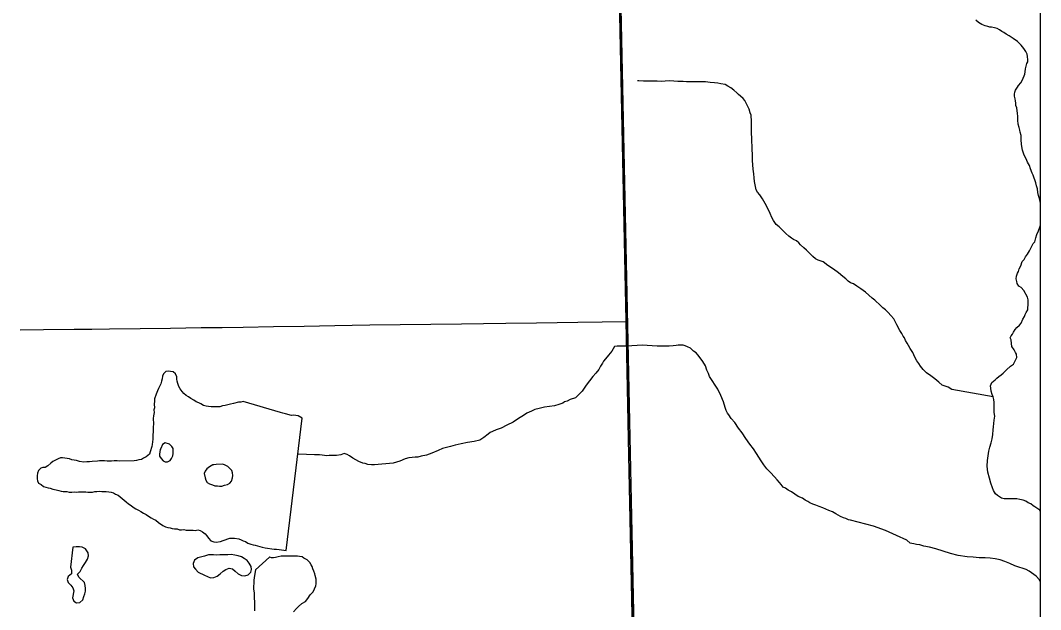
# Model space of a CAD drawing. Extents: x 103424 to 290657, y 38711 to 110967.
# Drawn here: x 170173 to 175680, y 98260 to 101437 of the extents above; entities that cross this region are included whole.
import ezdxf

# ---------------------------------------------------------------- set-up
doc = ezdxf.new("R2010")
doc.units = 0
for name, color, linetype in [('GM_X_Corporation', 7, 'Continuous'), ('GM_X_County_Road', 7, 'Continuous'), ('GM_X_Major_River', 7, 'Continuous'), ('GM_X_Minor_Lake', 7, 'Continuous'), ('GM_X_Minor_River', 7, 'Continuous'), ('GM_X_Township_Road', 7, 'Continuous')]:
    doc.layers.add(name, color=color, linetype=linetype)

msp = doc.modelspace()

# ---------------------------------------------------------------- linework, layer by layer
at = {"layer": 'GM_X_Corporation'}
for points in [[(103423.7, 96534.8), (103423.7, 38711.2), (175679.7, 38711.2), (175679.7, 110967.2), (119699, 110967.2), (119716.9, 106542.5), (119719.8, 106322.8), (119720.8, 106006.3), (119709.7, 99445.7), (119706.4, 99064.2), (119663.9, 96690), (117026.4, 96688.2), (115542.1, 96665), (105081.7, 96574.5)], [(173175.4, 110967.2), (148354.5, 110967.2), (148366.5, 110284), (148366.4, 110242.2), (148494.2, 102114.7), (148500.5, 101714.1), (148505.8, 101377.4), (148509.9, 101119.2), (148594.2, 97294.7), (158050.5, 97608.1), (158064.2, 97608.5), (162306.4, 97749.1), (162479.3, 97753.8), (165116.9, 97825.6), (173478.4, 98058.2), (173457.5, 99090), (173443.3, 99817.2), (173398.5, 101988.3), (173365.2, 103570.9), (173327.2, 105148.6), (173218, 109584.4)], [(175679.7, 98096.3), (175679.7, 110967.2), (173175.4, 110967.2), (173218, 109584.4), (173327.2, 105148.6), (173365.2, 103570.9), (173398.5, 101988.3), (173443.3, 99817.2), (173457.5, 99090), (173478.4, 98058.2)], [(175679.7, 98121.7), (175679.7, 103480.7), (173373.4, 103413.2), (173379.5, 103134.7), (173485.8, 98075.7)]]:
    msp.add_lwpolyline(points, close=True, dxfattribs=at)
at = {"layer": 'GM_X_County_Road'}
msp.add_lwpolyline([(173478, 98182.5), (173474.4, 98347.5), (173470.7, 98512.5), (173467, 98676.6), (173463.4, 98840.7), (173460, 99005.7), (173456.5, 99170.8), (173453.1, 99335.8), (173449.8, 99493.7), (173446.6, 99651.6), (173443.6, 99812.2), (173442.1, 99900.4), (173440.7, 99988.5), (173438, 100105.4), (173435.4, 100222.2), (173431.9, 100387.3), (173428.5, 100552.3), (173426, 100671.1), (173423.5, 100790), (173419.8, 100955), (173417.8, 101047.4), (173415.8, 101139.7), (173412.3, 101304.7), (173408.9, 101469.8)], dxfattribs=at)
at = {"layer": 'GM_X_Major_River'}
for points in [[(175679.7, 100450.3), (175677.3, 100460), (175673.1, 100476.1), (175669, 100492.3), (175664.8, 100508.5), (175662.7, 100528.7), (175658.5, 100544.8), (175654.4, 100561), (175640, 100601.4), (175633.9, 100613.5), (175625.7, 100635.7), (175619.5, 100653.8), (175609.3, 100672), (175601.1, 100690.1), (175590.9, 100710.3), (175582.6, 100736.6), (175576.4, 100766.9), (175574.2, 100795.2), (175574.1, 100815.4), (175569.9, 100833.6), (175567.8, 100845.7), (175563.7, 100859.8), (175559.5, 100878), (175557.4, 100898.2), (175557.3, 100918.4), (175555.2, 100936.6), (175553.1, 100948.8), (175551, 100964.9), (175546.8, 100977), (175546.7, 100991.2), (175544.6, 101003.3), (175542.6, 101013.4), (175538.4, 101027.6), (175538.4, 101039.7), (175540.3, 101049.8), (175544.3, 101059.9), (175554.3, 101076.2), (175560.3, 101086.3), (175572.3, 101100.5), (175582.3, 101116.7), (175594.3, 101147.1), (175596.2, 101159.3), (175598.1, 101175.5), (175602.1, 101189.6), (175606, 101203.8), (175610, 101214), (175610, 101224.1), (175609.9, 101242.3), (175607.8, 101254.4), (175599.6, 101268.5), (175589.4, 101284.6), (175575.2, 101302.8), (175554.8, 101322.9), (175532.5, 101339), (175510.2, 101353), (175494, 101363), (175481.8, 101371.1), (175469.6, 101377.1), (175457.5, 101385.1), (175445.3, 101393.1), (175431.1, 101397.1), (175415, 101401.1), (175404.9, 101401), (175394.7, 101403), (175380.6, 101407), (175362.4, 101415), (175344.1, 101425), (175329.9, 101437.1)], [(175567.9, 98853.7), (175551.7, 98857.7), (175537.5, 98857.6), (175519.4, 98857.5), (175507.2, 98857.5), (175495.1, 98857.4), (175483, 98857.4), (175468.8, 98861.3), (175458.7, 98867.3), (175446.5, 98875.4), (175436.4, 98883.4), (175426.2, 98901.6), (175420, 98915.7), (175411.8, 98941.9), (175403.5, 98968.2), (175395.3, 99000.5), (175391, 99032.8), (175392.9, 99063.2), (175396.7, 99089.5), (175400.6, 99113.8), (175406.6, 99136.1), (175412.5, 99158.3), (175418.4, 99180.6), (175422.3, 99202.9), (175424.2, 99229.2), (175426.1, 99245.4), (175428, 99263.6), (175429.9, 99281.8), (175431.8, 99302), (175429.7, 99322.2), (175429.5, 99342.4), (175429.4, 99360.6), (175429.3, 99376.8), (175427.2, 99393), (175423.1, 99407.1), (175419, 99419.2), (175412.8, 99437.4), (175410.7, 99453.6), (175408.6, 99465.7), (175416.6, 99483.9), (175434.6, 99498.2), (175442.7, 99508.3), (175454.7, 99516.5), (175466.8, 99524.6), (175476.8, 99534.8), (175494.9, 99553.1), (175517, 99571.4), (175533.1, 99583.6), (175545.1, 99603.9), (175551.1, 99618.1), (175548.9, 99636.3), (175544.8, 99646.3), (175536.7, 99660.5), (175524.4, 99678.6), (175522.3, 99694.8), (175520.2, 99715), (175516.1, 99725.1), (175520.1, 99735.2), (175528.1, 99745.4), (175534.1, 99755.5), (175542.1, 99769.7), (175552.1, 99779.9), (175566.2, 99794.1), (175574.2, 99804.2), (175584.1, 99826.5), (175592.1, 99840.7), (175596.1, 99850.9), (175602.1, 99861), (175610.1, 99875.2), (175610, 99887.3), (175612, 99903.5), (175611.9, 99917.7), (175611.8, 99929.8), (175609.7, 99944), (175589.3, 99980.3), (175575, 99996.4), (175562.9, 100004.4), (175552.7, 100018.5), (175550.6, 100028.6), (175548.5, 100042.7), (175550.4, 100056.9), (175554.4, 100073.1), (175560.4, 100083.3), (175564.3, 100097.4), (175572.3, 100113.6), (175580.2, 100135.9), (175590.3, 100148.1), (175598.3, 100162.3), (175608.3, 100176.5), (175620.3, 100194.8), (175630.3, 100215), (175640.2, 100233.3), (175648.3, 100243.4), (175654.2, 100263.7), (175660.2, 100281.9), (175668.1, 100302.2), (175676.1, 100322.5), (175679.7, 100331.7)], [(175679.7, 98789.8), (175675.3, 98795.6), (175648.9, 98813.7), (175638.8, 98819.7), (175626.6, 98829.7), (175612.4, 98835.7), (175600.3, 98843.8), (175586.1, 98849.8), (175567.9, 98853.7)]]:
    msp.add_lwpolyline(points, dxfattribs=at)
at = {"layer": 'GM_X_Minor_Lake'}
msp.add_line((171606.9, 98578), (171693.1, 99291), dxfattribs=at)
for points in [[(171576.1, 99322.5), (171374.9, 99380.9), (171362.8, 99378.8), (171350.7, 99378.7), (171322.6, 99370.3), (171306.5, 99368.2), (171278.4, 99359.9), (171264.3, 99357.7), (171250.2, 99353.6), (171201.9, 99353.1), (171187.8, 99355), (171175.7, 99356.9), (171161.5, 99360.8), (171147.4, 99368.8), (171135.2, 99374.7), (171121.1, 99380.6), (171108.9, 99388.6), (171092.7, 99398.5), (171080.5, 99406.5), (171068.4, 99414.5), (171054.2, 99424.4), (171046, 99436.4), (171035.8, 99450.5), (171027.6, 99462.5), (171023.4, 99478.6), (171019.3, 99490.7), (171017.2, 99502.7), (171017, 99514.9), (171010.8, 99530.9), (170996.6, 99540.9), (170982.5, 99542.8), (170970.4, 99544.7), (170958.3, 99542.6), (170944.4, 99530.3), (170940.5, 99518.2), (170938.6, 99504), (170934.7, 99491.9), (170930.8, 99477.8), (170924.9, 99465.6), (170918.9, 99451.4), (170913, 99439.3), (170905.1, 99421), (170897.3, 99396.8), (170897.4, 99382.7), (170895.6, 99366.5), (170895.8, 99348.3), (170893.9, 99336.2), (170894, 99322.1), (170892.1, 99303.9), (170890.3, 99289.8), (170890.5, 99261.5), (170888.7, 99243.4), (170888.9, 99217.1), (170887.1, 99203), (170887.3, 99178.8), (170883.6, 99150.5), (170881.7, 99138.4), (170873.9, 99110.1), (170870, 99098), (170852, 99083.7), (170837.9, 99075.5), (170825.9, 99069.3), (170811.8, 99067.2), (170799.8, 99063), (170787.7, 99060.9), (170707.1, 99060.2), (170695, 99062.1), (170678.9, 99062), (170664.8, 99059.8), (170640.7, 99059.6), (170626.6, 99061.5), (170600.4, 99061.2), (170588.3, 99059.1), (170560.1, 99058.9), (170546, 99056.7), (170531.9, 99056.6), (170515.8, 99054.4), (170491.6, 99058.2), (170475.4, 99064.1), (170463.3, 99066.1), (170451.2, 99068), (170437.1, 99071.9), (170400.8, 99077.6), (170388.7, 99077.5), (170376.6, 99073.3), (170348.6, 99059)], [(171693.1, 99291), (171671.7, 99304.9), (171647.5, 99308.7), (171635.5, 99306.6), (171603.2, 99314.4), (171589, 99318.3), (171576.1, 99322.5)], [(170930.1, 99128.8), (170928.1, 99122.7), (170924.3, 99098.5), (170924.5, 99086.4), (170932.6, 99074.3), (170942.8, 99062.3), (170955, 99056.4), (170967, 99056.5), (170981.1, 99062.7)], [(170981.1, 99062.7), (170989, 99074.8), (170994.9, 99089), (170996.8, 99101.1), (170996.6, 99127.4), (170990.4, 99139.4), (170978.2, 99151.4), (170954, 99159.2), (170940, 99149), (170930.1, 99128.8)], [(170348.6, 99059), (170336.6, 99048.8), (170320.6, 99034.5), (170306.6, 99026.3), (170294.5, 99026.2), (170282.5, 99022.1), (170270.5, 99009.8), (170264.6, 98995.7), (170262.7, 98981.5), (170262.9, 98965.4), (170265, 98953.3), (170271.1, 98941.3), (170285.3, 98933.3), (170297.5, 98923.3), (170321.8, 98915.5), (170333.9, 98913.6), (170348, 98909.7), (170366.2, 98905.8), (170380.3, 98901.9), (170392.4, 98898), (170404.5, 98896.1), (170422.7, 98896.2), (170436.8, 98892.3), (170450.9, 98892.5), (170463, 98894.6), (170475.1, 98892.7), (170487.1, 98894.8), (170525.4, 98895.2), (170537.5, 98893.2), (170561.7, 98893.5), (170573.8, 98895.6), (170585.8, 98895.7), (170599.9, 98897.8), (170612, 98895.9), (170636.2, 98896.1), (170650.3, 98894.3), (170662.4, 98892.3), (170674.5, 98888.4), (170686.7, 98882.5), (170700.9, 98876.6), (170743.5, 98840.6), (170755.7, 98830.7), (170769.9, 98820.7), (170782, 98812.8), (170796.2, 98802.8), (170810.4, 98794.9), (170822.6, 98788.9), (170836.8, 98778.9), (170850.9, 98773), (170865.1, 98763.1), (170879.3, 98755.1), (170891.5, 98747.2), (170903.6, 98741.2), (170917.8, 98729.2), (170942.1, 98713.3), (170956.3, 98705.4), (170968.4, 98701.5), (170980.5, 98699.6), (170992.7, 98697.6), (171004.8, 98695.7), (171018.9, 98695.9), (171031, 98689.9), (171043.1, 98690), (171055.1, 98692.2), (171067.3, 98688.2), (171105.6, 98688.6), (171117.6, 98686.7), (171129.7, 98688.8), (171143.8, 98686.9), (171156, 98679), (171170.2, 98669), (171178.4, 98657), (171188.6, 98645), (171200.8, 98631), (171217, 98625), (171229.1, 98623.1), (171253.2, 98627.4), (171267.3, 98631.5), (171303.4, 98644), (171327.6, 98644.2), (171351.8, 98640.4), (171363.9, 98636.5), (171376, 98630.5), (171388.2, 98626.6), (171400.3, 98618.6), (171416.5, 98612.7), (171428.6, 98608.8), (171440.7, 98606.9), (171465, 98599), (171477.1, 98597.1), (171493.2, 98593.2), (171541.7, 98585.6), (171555.8, 98585.8), (171569.9, 98583.9), (171606.9, 98578)], [(171211.6, 99039.9), (171192.9, 99030.3), (171178.9, 99018.1), (171171, 99005.9), (171165.1, 98993.7), (171169.3, 98969.6), (171173.5, 98957.5), (171181.6, 98945.5), (171193.8, 98937.5), (171210, 98931.6), (171222.1, 98927.7), (171236.2, 98927.8), (171248.3, 98925.9), (171260.4, 98926)], [(171260.4, 98926), (171274.5, 98930.2), (171290.5, 98934.3), (171302.6, 98940.5), (171312.5, 98952.7), (171318.4, 98970.9), (171320.3, 98983), (171318.1, 98997.1), (171314, 99009.2), (171303.8, 99021.2), (171291.6, 99031.2), (171277.4, 99039.1), (171265.3, 99043), (171229.1, 99042.7), (171217, 99040.6), (171211.6, 99039.9)], [(170455.8, 98596), (170442.7, 98488.9), (170448.9, 98472.9), (170449.1, 98452.7), (170431.1, 98438.4), (170425.2, 98422.2), (170431.4, 98406.1), (170445.6, 98392.1), (170455.9, 98376.1), (170462.1, 98360), (170454.3, 98323.6), (170460.6, 98305.5), (170474.8, 98295.6)], [(170538.8, 98566.5), (170524.3, 98586.5), (170506.1, 98596.4), (170492, 98598.3), (170473.9, 98598.2), (170455.8, 98596)], [(170474.8, 98295.6), (170492.9, 98297.7), (170508.9, 98312), (170514.7, 98330.2), (170520.6, 98344.4), (170524.5, 98358.6), (170524.4, 98372.7), (170522.2, 98388.8), (170518, 98404.9), (170487.5, 98434.9), (170481.3, 98451), (170495.3, 98465.2), (170505.2, 98483.4), (170513.1, 98497.6), (170525, 98513.9), (170534.9, 98532.1), (170540.8, 98550.3), (170538.8, 98566.5)], [(171279.8, 98555), (171268, 98554.9), (171249.9, 98554.7), (171233.8, 98552.6), (171215.6, 98554.4), (171187.4, 98554.2), (171167.3, 98547.9), (171131.2, 98539.5), (171113.2, 98525.3), (171105.2, 98509), (171107.5, 98490.9), (171117.7, 98476.9), (171131.9, 98460.9), (171167.1, 98445.2)], [(171198.4, 98431.3), (171216.8, 98433.4), (171234.9, 98439.6), (171250.8, 98451.9), (171266.8, 98466.1), (171280.8, 98476.3), (171298.9, 98482.6), (171317.1, 98478.7), (171331.3, 98466.7), (171347.5, 98452.7), (171365.8, 98442.8), (171383.9, 98441), (171402, 98447.2), (171415.9, 98461.4), (171419.8, 98475.6), (171417.7, 98491.7), (171407.4, 98509.8), (171397.2, 98523.8), (171381, 98535.7), (171366.8, 98543.7), (171348.6, 98549.6), (171330.5, 98553.4), (171310.3, 98557.3), (171292.2, 98555.1), (171279.8, 98555)], [(171517.5, 98542.5), (171441.1, 98473.4)], [(171646.5, 98247.9), (171662.6, 98266.2), (171674.6, 98276.3), (171692.7, 98292.6), (171710.9, 98302.8), (171724.9, 98319.1), (171736.9, 98339.3), (171753, 98355.6), (171766.9, 98388), (171768.9, 98398.1), (171768.8, 98414.3), (171768.7, 98424.4), (171764.5, 98442.6), (171762.5, 98452.7), (171756.3, 98466.8), (171752.2, 98479), (171748.1, 98491.1), (171742, 98501.1), (171735.8, 98513.3), (171721.6, 98527.3), (171703.4, 98537.4), (171693.2, 98543.4), (171679.1, 98545.3), (171669, 98547.3), (171658.9, 98547.2), (171640.7, 98547.2), (171622.5, 98547.1), (171604.3, 98547), (171594.2, 98546.9), (171580.1, 98546.9), (171563.9, 98544.8), (171549.8, 98540.6), (171539.7, 98538.6), (171527.6, 98538.5), (171519.5, 98542.5), (171517.5, 98542.5)], [(171441.1, 98473.4), (171437.3, 98443), (171433.4, 98418.7), (171433.5, 98400.5), (171431.6, 98386.4), (171431.7, 98370.2), (171433.8, 98350), (171434, 98325.7), (171436.2, 98297.4), (171436.3, 98271.1), (171436.4, 98252.9)], [(171167.1, 98445.2), (171198.4, 98431.3)]]:
    msp.add_lwpolyline(points, dxfattribs=at)
at = {"layer": 'GM_X_Minor_River'}
msp.add_line((175676.1, 100322.5), (175679.7, 100322.5), dxfattribs=at)
for points in [[(173990.7, 101082.6), (173976.5, 101090.6), (173954.3, 101094.6), (173938.1, 101098.5), (173919.9, 101100.4), (173895.6, 101102.4), (173871.4, 101106.3), (173845.1, 101106.2), (173822.9, 101106), (173802.7, 101105.9), (173784.5, 101105.8), (173768.4, 101105.8), (173750.2, 101107.7), (173721.9, 101107.6), (173699.7, 101109.5), (173675.4, 101111.4), (173653.2, 101109.2), (173631, 101107.1), (173610.8, 101109), (173578.5, 101108.9), (173568.4, 101108.8), (173552.2, 101108.7), (173536, 101108.7), (173511.8, 101110.6), (173503.7, 101110.5)], [(175423.1, 99407.1), (175200.6, 99446.5), (175180.4, 99458.5), (175148, 99470.5), (175129.7, 99486.6), (175109.4, 99504.7), (175087.1, 99520.7), (175064.7, 99536.8), (175046.4, 99554.9), (175032.2, 99573), (175022, 99587.2), (175011.8, 99601.3), (175001.6, 99621.4), (174989.3, 99645.6), (174975.1, 99667.8), (174966.9, 99684), (174958.7, 99696), (174950.5, 99710.2), (174944.4, 99724.3), (174938.3, 99734.4), (174930.1, 99748.5), (174919.9, 99764.6), (174903.6, 99794.9), (174897.4, 99809), (174887.2, 99827.1), (174870.9, 99845.3), (174856.7, 99861.4), (174842.5, 99875.5), (174828.3, 99887.5), (174816.1, 99899.6), (174785.6, 99927.8), (174771.4, 99939.8), (174753.1, 99955.9), (174734.8, 99972), (174708.5, 99990.1), (174688.2, 100004.1), (174669.9, 100016.2), (174653.7, 100022.1), (174641.5, 100030.2), (174629.3, 100042.3), (174613.1, 100056.3), (174588.7, 100076.4), (174562.4, 100094.5), (174531.9, 100114.6), (174505.6, 100134.7), (174479.2, 100144.7), (174465.1, 100150.7), (174450.8, 100162.7), (174440.7, 100172.8), (174430.5, 100182.8), (174416.3, 100196.9), (174402.1, 100211), (174383.8, 100227.1), (174375.6, 100237.2), (174361.4, 100247.2), (174345.2, 100255.2), (174335.1, 100263.3), (174320.9, 100273.3), (174304.6, 100287.4), (174286.4, 100305.5), (174268.1, 100323.6), (174251.8, 100335.6), (174237.5, 100357.8), (174229.4, 100374), (174219.1, 100396.1), (174206.8, 100422.4), (174192.6, 100448.6), (174178.3, 100474.8), (174164, 100497), (174151.8, 100511.1), (174143.6, 100523.2), (174135.3, 100567.6), (174133.1, 100587.8), (174131, 100610.1), (174128.8, 100634.3), (174126.6, 100658.6), (174124.5, 100680.8), (174124.3, 100701.1), (174124.2, 100719.3), (174122.1, 100735.4), (174122, 100759.7), (174121.8, 100781.9), (174121.7, 100804.2), (174119.5, 100826.4), (174119.4, 100848.7), (174119.3, 100868.9), (174119.2, 100889.1), (174119.1, 100903.3), (174117, 100913.4), (174116.9, 100925.5), (174112.8, 100937.6), (174106.6, 100957.8), (174094.3, 100984), (174084.1, 101004.2), (174073.9, 101016.3), (174059.7, 101028.3), (174049.6, 101036.4), (174039.4, 101046.4), (174023.2, 101060.5), (174006.9, 101072.6), (173990.7, 101082.6)], [(173556.9, 99683.1), (173530.6, 99684.9), (173502.3, 99682.8), (173474, 99682.6), (173449.8, 99680.5), (173429.6, 99680.4), (173409.4, 99680.3), (173393.2, 99680.2), (173379.1, 99678.1), (173365.1, 99653.8), (173347.1, 99631.5), (173331, 99611.2), (173321, 99599), (173315, 99588.8), (173305, 99572.6), (173295, 99554.4), (173279, 99534.1), (173262.9, 99515.8), (173226.9, 99469.1), (173218.8, 99458.9), (173204.8, 99436.6), (173186.8, 99420.3), (173168.7, 99402.1), (173140.5, 99391.8), (173124.4, 99383.7), (173110.2, 99379.5), (173100.2, 99373.4), (173080, 99365.2), (173055.8, 99359), (173029.6, 99354.9), (173001.3, 99350.7), (172973.1, 99344.5), (172948.9, 99338.3), (172930.8, 99330.1), (172906.6, 99317.9), (172888.5, 99305.6), (172862.3, 99289.3), (172832.1, 99271), (172797.9, 99254.6), (172767.7, 99238.3), (172741.5, 99228.1), (172721.3, 99219.9), (172709.3, 99213.7), (172697.2, 99205.6), (172675.1, 99187.3), (172652.9, 99173), (172622.7, 99166.8), (172586.4, 99160.6), (172552.1, 99154.3), (172519.8, 99146.1), (172493.6, 99139.9), (172473.4, 99133.7), (172451.2, 99127.5), (172427, 99117.3), (172392.8, 99103), (172364.6, 99092.7), (172336.3, 99086.5), (172318.2, 99082.4), (172304, 99082.3), (172287.9, 99080.2), (172269.7, 99078.1), (172249.6, 99071.9), (172221.3, 99059.7), (172185, 99049.4), (172084.1, 99040.8), (172067.9, 99040.7), (172047.7, 99042.6), (172033.6, 99046.6), (172021.4, 99048.6), (171999.1, 99058.6), (171982.9, 99066.6), (171966.7, 99076.6), (171948.5, 99088.6), (171936.3, 99096.7), (171920.1, 99100.6), (171901.9, 99094.5), (171879.8, 99090.3), (171857.5, 99090.2), (171839.4, 99090.1), (171825.2, 99088), (171815.1, 99090), (171801, 99092), (171786.8, 99093.9), (171774.7, 99093.8), (171760.6, 99093.8), (171674.2, 99097.4)], [(175679.7, 98410.9), (175673.5, 98419.4), (175655.2, 98439.6), (175618.7, 98467.7), (175602.5, 98475.7), (175586.3, 98481.7), (175562, 98487.7), (175539.8, 98495.6), (175513.4, 98507.6), (175487.1, 98519.6), (175460.8, 98527.6), (175434.5, 98533.5), (175408.2, 98537.5), (175379.9, 98539.3), (175347.6, 98539.2), (175315.2, 98543.1), (175282.9, 98544.9), (175234.4, 98550.7), (175193.9, 98562.7), (175153.4, 98574.6), (175115, 98586.6), (175080.6, 98596.5), (175050.2, 98602.4), (175028, 98608.4), (175009.8, 98610.3), (174995.6, 98614.3), (174985.5, 98616.3), (174975.4, 98618.2), (174957.1, 98634.3), (174902.4, 98658.3), (174841.7, 98686.3), (174776.9, 98710.3), (174653.4, 98742), (174643.3, 98744), (174629.2, 98750), (174615, 98754), (174598.8, 98762), (174574.5, 98776), (174556.2, 98786), (174536, 98794), (174519.8, 98802), (174503.6, 98808), (174485.3, 98816), (174467.1, 98822), (174450.9, 98828), (174434.7, 98836), (174422.6, 98842), (174408.4, 98850), (174394.2, 98860.1), (174371.9, 98870.1), (174353.6, 98882.1), (174335.4, 98894.2), (174317.1, 98904.2), (174302.9, 98914.2), (174290.8, 98920.2), (174278.6, 98934.3), (174270.4, 98944.4), (174258.2, 98958.5), (174244, 98974.6), (174221.6, 98998.8), (174201.3, 99018.9), (174185, 99041), (174170.7, 99061.2), (174158.5, 99081.4), (174146.2, 99101.5), (174129.9, 99125.7), (174109.6, 99151.9), (174089.2, 99182.1), (174068.8, 99212.4), (174048.4, 99238.6), (174030.1, 99268.8), (174009.7, 99290.9), (173997.5, 99309.1), (173989.4, 99319.2), (173983.2, 99333.3), (173977.1, 99349.4), (173968.8, 99379.7), (173954.4, 99414), (173938.1, 99448.3), (173893.2, 99516.9), (173887.1, 99533), (173878.9, 99551.2), (173870.6, 99573.4), (173856.4, 99597.6), (173842.1, 99617.7), (173829.9, 99633.8), (173819.7, 99643.9), (173805.5, 99653.9), (173789.2, 99670), (173773, 99676), (173760.9, 99682.1), (173750.8, 99686), (173738.6, 99686), (173722.5, 99685.9), (173712.4, 99683.8), (173696.2, 99681.7), (173674, 99679.6), (173647.8, 99679.5), (173609.4, 99679.3), (173583.1, 99681.2), (173556.9, 99683.1)]]:
    msp.add_lwpolyline(points, dxfattribs=at)
at = {"layer": 'GM_X_Township_Road'}
msp.add_lwpolyline([(170171.3, 99768.8), (170298.3, 99769.8), (170463.4, 99771.4), (170558.4, 99772.4), (170653.3, 99773.3), (170818.4, 99775.5), (170983.5, 99777.8), (171148.5, 99780), (171261.6, 99781.6), (171374.6, 99783.1), (171539.6, 99785.9), (171704.6, 99788.7), (171869.7, 99791.5), (171964, 99793.1), (172058.4, 99794.8), (172223.5, 99796.8), (172388.5, 99798.9), (172553.6, 99801), (172673.3, 99802.5), (172793, 99804), (172958.1, 99806.1), (173070.1, 99807.5), (173182.2, 99808.9), (173312.9, 99810.5), (173443.6, 99812.2)], dxfattribs=at)

doc.saveas('drawing.dxf')
